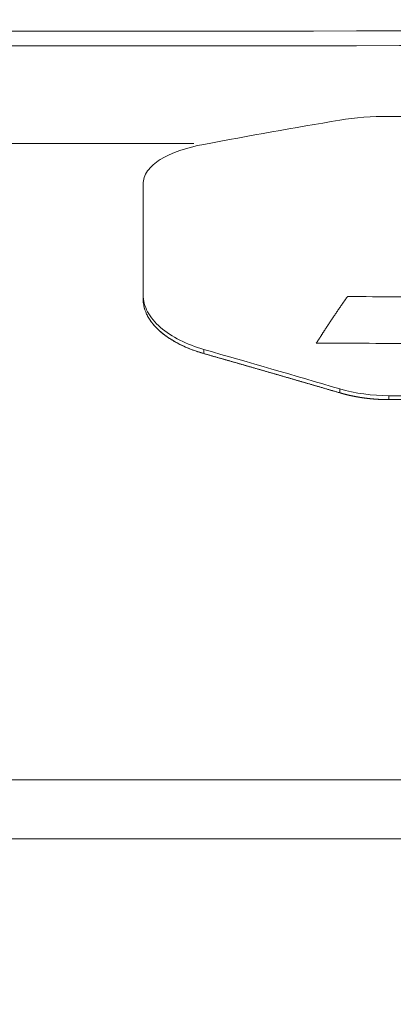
# Model space of a CAD drawing. Header units: millimetres. Extents: x 0 to 594, y 0 to 420.
# Tile 361 of 656: x 278.3 to 281.7, y 351.18 to 360.15. Entities that reach past the tile are written whole.
import ezdxf

# ---------------------------------------------------------------- set-up
doc = ezdxf.new("R2010")
doc.units = ezdxf.units.MM
doc.layers.add('1', color=7, linetype='Continuous', true_color=0xffffff)
doc.styles.add('Arial', font='txt')
doc.dimstyles.get("Standard").update_dxf_attribs({"dimtxt": 0.18, "dimasz": 0.18, "dimexe": 0.18, "dimexo": 0.0625, "dimgap": 0.09, "dimtad": 0, "dimtih": 1, "dimtoh": 1, "dimdec": 4, "dimzin": 0, "dimdsep": 46, "dimtxsty": 'Standard', "dimcen": 0.09, "dimadec": 0, "dimazin": 0, "dimtfac": 1, "dimtdec": 4, "dimtofl": 0, "dimtmove": 0, "dimatfit": 3, "dimfxl": 0, "dimtolj": 1, "dimtzin": 0, "dimarcsym": 0})

# ---------------------------------------------------------------- blocks, each defined once
blk = doc.blocks.new('_U5')
at = {"layer": '1', "color": 18, "lineweight": 18}
for p, q in [((170.9219, 289.963), (170.9219, 380.6252)), ((338.7503, 348.6183), (338.7503, 380.6252)), ((170.9219, 378.6252), (248.7529, 378.6252)), ((338.7503, 378.6252), (260.9193, 378.6252))]:
    blk.add_line(p, q, dxfattribs=at)
at = {"layer": '1', "color": 18}
for points in [[(170.9219, 378.6252), (174.4219, 379.563), (174.4219, 377.6874)], [(338.7503, 378.6252), (335.2503, 377.6874), (335.2503, 379.563)]]:
    blk.add_solid(points, dxfattribs=at)
at = {"layer": '1', "color": 18, "linetype": 'Continuous', "lineweight": 13, "insert": (250.4384, 375.9894), "char_height": 3.5, "attachment_point": 7, "line_spacing_factor": 1.047437, "style": 'Arial'}
blk.add_mtext('\\fArial|b0|i0;\\W1.0000;3.36', dxfattribs=at)
blk = doc.blocks.new('_U6')
at = {"layer": '1', "color": 18, "lineweight": 18}
for p, q in [((135.9242, 328.6865), (135.9242, 388.6144)), ((338.7503, 348.6183), (338.7503, 388.6144)), ((135.9242, 386.6144), (231.2541, 386.6144)), ((338.7503, 386.6144), (243.4204, 386.6144))]:
    blk.add_line(p, q, dxfattribs=at)
at = {"layer": '1', "color": 18}
for points in [[(135.9242, 386.6144), (139.4242, 387.5523), (139.4242, 385.6766)], [(338.7503, 386.6144), (335.2503, 385.6766), (335.2503, 387.5523)]]:
    blk.add_solid(points, dxfattribs=at)
at = {"layer": '1', "color": 18, "linetype": 'Continuous', "lineweight": 13, "insert": (232.9396, 383.9787), "char_height": 3.5, "attachment_point": 7, "line_spacing_factor": 1.047437, "style": 'Arial'}
blk.add_mtext('\\fArial|b0|i0;\\W1.0000;4.06', dxfattribs=at)

msp = doc.modelspace()

# ---------------------------------------------------------------- linework, layer by layer
at = {"layer": '1', "color": 155, "linetype": 'Continuous', "lineweight": 18}
for points, knots in [([(222.7594, 360.0145), (226.9248, 360.0216), (233.1722, 360.022), (241.5054, 360.0207), (247.7566, 360.0219), (254.0083, 360.0264), (262.344, 360.033), (276.9315, 360.0439), (293.6028, 360.0555), (308.1902, 360.0662), (315.4841, 360.0715), (319.1305, 360.0742), (321.2149, 360.0757), (322.2567, 360.0765), (329.5133, 360.0817)], [0, 0, 0, 0, 0.125, 0.1875, 0.25, 0.3125, 0.375, 0.5, 0.75, 0.875, 0.9375, 0.96875, 0.984375, 1, 1, 1, 1]), ([(222.7682, 359.8809), (226.9318, 359.888), (233.1762, 359.8883), (241.5076, 359.8871), (247.7584, 359.8883), (254.0102, 359.8928), (262.3459, 359.8994), (276.9333, 359.9103), (293.6047, 359.9218), (308.192, 359.9326), (315.4861, 359.9379), (319.1323, 359.9406), (321.217, 359.9421), (322.2585, 359.9429), (329.0967, 359.9478)], [0, 0, 0, 0, 0.125, 0.1875, 0.25, 0.3125, 0.375, 0.5, 0.75, 0.875, 0.9375, 0.96875, 0.984375, 1, 1, 1, 1]), ([(222.7697, 358.9911), (226.9326, 358.9981), (233.1762, 358.9985), (241.5076, 358.9973), (247.7588, 358.9985), (254.0109, 359.0029), (262.3466, 359.0096), (270.9698, 359.016), (277.5092, 359.0207), (279.8807, 359.0224)], [0, 0, 0, 0, 0.218866, 0.328299, 0.437733, 0.547166, 0.656599, 0.875465, 1, 1, 1, 1]), ([(279.4201, 358.6529), (279.4201, 358.6942), (279.434, 358.7347), (279.4874, 358.8102), (279.5268, 358.8452), (279.6758, 358.9386), (279.816, 358.9854), (279.9728, 359.0149)], [0, 0, 0, 0, 0.25, 0.25, 0.5, 0.5, 1, 1, 1, 1]), ([(279.4202, 357.6047), (279.4202, 357.6386), (279.4202, 357.7062), (279.4202, 357.8053), (279.4202, 357.9026), (279.4202, 357.9979), (279.4202, 358.0912), (279.4202, 358.1826), (279.4202, 358.272), (279.4202, 358.3594), (279.4202, 358.4448), (279.4201, 358.5282), (279.4201, 358.5821), (279.4201, 358.609)], [0, 0, 0, 0, 0.090909, 0.181817, 0.272726, 0.363635, 0.454543, 0.545452, 0.636362, 0.727271, 0.818181, 0.909091, 1, 1, 1, 1]), ([(279.973, 357.147), (279.8182, 357.1913), (279.678, 357.2607), (279.528, 357.3918), (279.4882, 357.4399), (279.4343, 357.5404), (279.4203, 357.5929), (279.4203, 357.6444)], [0, 0, 0, 0, 0.5, 0.5, 0.75, 0.75, 1, 1, 1, 1]), ([(279.973, 357.1094), (279.9474, 357.1172), (279.8962, 357.1327), (279.8233, 357.1609), (279.765, 357.1877), (279.72, 357.2115), (279.6866, 357.2308), (279.6547, 357.2511), (279.6244, 357.2723), (279.5957, 357.2943), (279.569, 357.3173), (279.5441, 357.341), (279.5212, 357.3654), (279.5005, 357.3904), (279.4819, 357.4161), (279.4657, 357.4422), (279.4518, 357.4688), (279.4404, 357.4957), (279.4314, 357.5229), (279.425, 357.5502), (279.421, 357.5775), (279.4205, 357.5957), (279.4202, 357.6047)], [0, 0, 0, 0, 0.083386, 0.166722, 0.250034, 0.294163, 0.338293, 0.382414, 0.426519, 0.470611, 0.5147, 0.558791, 0.602882, 0.646971, 0.691061, 0.735165, 0.779299, 0.82346, 0.867629, 0.911787, 0.955916, 1, 1, 1, 1]), ([(281.209, 356.7524), (281.1059, 356.7825), (280.8996, 356.8428), (280.5905, 356.9324), (280.2816, 357.0214), (280.0759, 357.0801), (279.973, 357.1094)], [0, 0, 0, 0, 0.25, 0.5, 0.75, 1, 1, 1, 1]), ([(281.6562, 356.6904), (281.6392, 356.6905), (281.6052, 356.6908), (281.5543, 356.6932), (281.5036, 356.697), (281.4531, 356.7024), (281.4031, 356.7093), (281.3535, 356.7177), (281.3046, 356.7277), (281.2563, 356.7391), (281.2248, 356.748), (281.209, 356.7524)], [0, 0, 0, 0, 0.111125, 0.222272, 0.333423, 0.444563, 0.555682, 0.666775, 0.777848, 0.888915, 1, 1, 1, 1]), ([(215.2083, 353.2297), (215.7619, 353.2297), (216.3154, 353.2297), (217.4248, 353.2297), (217.9806, 353.2297), (219.648, 353.2297), (221.3155, 353.2297), (222.9829, 353.2297), (224.0945, 353.2297), (224.6503, 353.2297), (226.3178, 353.2297), (227.4294, 353.2297), (229.6527, 353.2297), (230.7644, 353.2297), (234.0993, 353.2297), (236.3226, 353.2297), (240.7693, 353.2297), (242.9927, 353.2297), (247.4394, 353.2297), (249.6627, 353.2297), (254.1094, 353.2297), (256.3328, 353.2297), (260.7795, 353.2297), (263.0029, 353.2297), (267.4496, 353.2297), (269.6729, 353.2297), (274.1196, 353.2297), (276.343, 353.2297), (280.7897, 353.2297), (283.0131, 353.2297), (287.4598, 353.2297), (289.6832, 353.2297), (294.1299, 353.2297), (296.3532, 353.2297), (303.0233, 353.2297), (307.47, 353.2297), (316.3634, 353.2297), (320.8102, 353.2297), (325.2569, 353.2297)], [0, 0, 0, 0, 0.015092, 0.015092, 0.030244, 0.030244, 0.060549, 0.075702, 0.075702, 0.090854, 0.090854, 0.121159, 0.121159, 0.151464, 0.151464, 0.212073, 0.212073, 0.272683, 0.272683, 0.333293, 0.333293, 0.393903, 0.393903, 0.454512, 0.454512, 0.515122, 0.515122, 0.575732, 0.575732, 0.636342, 0.636342, 0.696951, 0.696951, 0.757561, 0.757561, 0.878781, 0.878781, 1, 1, 1, 1]), ([(325.2569, 353.2297), (320.8102, 353.2297), (316.3634, 353.2297), (307.47, 353.2297), (303.0233, 353.2297), (296.3532, 353.2297), (294.1299, 353.2297), (289.6832, 353.2297), (287.4598, 353.2297), (283.0131, 353.2297), (280.7897, 353.2297), (276.343, 353.2297), (274.1196, 353.2297), (269.6729, 353.2297), (267.4496, 353.2297), (263.0029, 353.2297), (260.7795, 353.2297), (256.3328, 353.2297), (254.1094, 353.2297), (249.6627, 353.2297), (247.4394, 353.2297), (242.9927, 353.2297), (240.7693, 353.2297), (236.3226, 353.2297), (234.0993, 353.2297), (230.7644, 353.2297), (229.6527, 353.2297), (227.4294, 353.2297), (226.3178, 353.2297), (224.6503, 353.2297), (224.0945, 353.2297), (222.9829, 353.2297), (221.3155, 353.2297), (219.648, 353.2297), (217.9806, 353.2297), (217.4248, 353.2297), (216.3154, 353.2297), (215.7619, 353.2297), (215.2083, 353.2297)], [0, 0, 0, 0, 0.121219, 0.121219, 0.242439, 0.242439, 0.303049, 0.303049, 0.363658, 0.363658, 0.424268, 0.424268, 0.484878, 0.484878, 0.545488, 0.545488, 0.606097, 0.606097, 0.666707, 0.666707, 0.727317, 0.727317, 0.787927, 0.787927, 0.848536, 0.848536, 0.878841, 0.878841, 0.909146, 0.909146, 0.924298, 0.924298, 0.939451, 0.969756, 0.969756, 0.984908, 0.984908, 1, 1, 1, 1]), ([(298.5211, 352.691), (295.2262, 352.691), (291.9313, 352.691), (285.3415, 352.691), (282.0466, 352.691), (275.4568, 352.6909), (272.1619, 352.6909), (267.2195, 352.6909), (265.572, 352.6909), (262.2771, 352.6909), (260.6297, 352.6908), (257.3348, 352.6908), (255.6873, 352.6908), (253.2162, 352.6908), (252.3924, 352.6908), (250.745, 352.6908), (249.9213, 352.6907), (248.6857, 352.6907), (248.2738, 352.6907), (247.4501, 352.6907), (247.0382, 352.6907), (245.8026, 352.6907), (244.9789, 352.6907), (242.5077, 352.6907), (240.8603, 352.6907), (238.3891, 352.6907), (237.5654, 352.6907), (235.9179, 352.6907), (234.2705, 352.6907), (232.623, 352.6907), (230.9756, 352.6907), (230.1519, 352.6907), (227.6807, 352.6908), (226.0333, 352.6908), (222.7385, 352.6908), (221.0911, 352.6907), (219.4437, 352.6906)], [0, 0, 0, 0, 0.125, 0.125, 0.25, 0.25, 0.375, 0.375, 0.4375, 0.4375, 0.5, 0.5, 0.5625, 0.5625, 0.59375, 0.59375, 0.625, 0.625, 0.640625, 0.640625, 0.65625, 0.65625, 0.6875, 0.6875, 0.75, 0.75, 0.78125, 0.78125, 0.8125, 0.84375, 0.84375, 0.875, 0.875, 0.9375, 0.9375, 1, 1, 1, 1])]:
    msp.add_open_spline(points, degree=3, knots=knots, dxfattribs=at)
for points, degree in [([(279.9728, 359.0149), (280.3845, 359.0923), (280.7965, 359.1656), (281.2088, 359.2347)], 3), ([(281.2088, 359.2347), (281.349, 359.2581), (281.5026, 359.2697), (281.656, 359.2697)], 3), ([(281.656, 359.2697), (281.7933, 359.2697), (281.9307, 359.2698), (282.068, 359.2698)], 3), ([(279.4201, 358.6529), (279.4201, 358.609)], 1), ([(279.4203, 357.6444), (279.4203, 358.02), (279.4202, 358.3576), (279.4201, 358.6529)], 3), ([(281.2091, 356.7885), (280.7964, 356.9098), (280.3844, 357.0294), (279.973, 357.147)], 3), ([(281.6563, 356.7262), (281.5033, 356.7263), (281.35, 356.747), (281.2091, 356.7885)], 3), ([(282.0682, 356.726), (281.9309, 356.7261), (281.7936, 356.7261), (281.6563, 356.7262)], 3), ([(282.0682, 356.6902), (281.9309, 356.6903), (281.7935, 356.6903), (281.6562, 356.6904)], 3)]:
    msp.add_open_spline(points, degree=degree, dxfattribs=at)
at = {"layer": '1', "color": 155, "linetype": 'Continuous', "lineweight": 13}
for points, degree in [([(279.4203, 357.6444), (279.4202, 357.6047)], 1), ([(281.2785, 357.6282), (281.5816, 357.6278), (282.1878, 357.6271), (283.0972, 357.626), (283.7035, 357.6252), (284.0066, 357.6249)], 3), ([(283.8885, 357.1995), (283.7278, 357.1997), (283.4064, 357.2002), (282.9242, 357.2009), (282.4421, 357.2017), (281.96, 357.2024), (281.4779, 357.2031), (281.1564, 357.2036), (280.9957, 357.2038)], 3), ([(279.973, 357.147), (279.973, 357.1094)], 1), ([(281.2091, 356.7885), (281.209, 356.7524)], 1), ([(281.6563, 356.7262), (281.6562, 356.6904)], 1), ([(281.6562, 356.6904), (281.7935, 356.6903), (281.9309, 356.6903), (282.0682, 356.6902)], 3)]:
    msp.add_open_spline(points, degree=degree, dxfattribs=at)
for points, knots in [([(280.9957, 357.2038), (280.9973, 357.2064), (281.0005, 357.2114), (281.0053, 357.219), (281.0101, 357.2266), (281.0149, 357.2341), (281.0197, 357.2417), (281.0245, 357.2492), (281.0293, 357.2568), (281.0341, 357.2643), (281.0389, 357.2718), (281.0437, 357.2793), (281.0485, 357.2868), (281.0533, 357.2943), (281.0581, 357.3017), (281.063, 357.3092), (281.0678, 357.3167), (281.0726, 357.3241), (281.0775, 357.3316), (281.0823, 357.339), (281.0871, 357.3464), (281.092, 357.3538), (281.0968, 357.3612), (281.1017, 357.3686), (281.1065, 357.376), (281.1114, 357.3833), (281.1162, 357.3907), (281.1211, 357.3981), (281.126, 357.4054), (281.1308, 357.4127), (281.1357, 357.42), (281.1406, 357.4274), (281.1455, 357.4347), (281.1504, 357.442), (281.1552, 357.4492), (281.1601, 357.4565), (281.165, 357.4638), (281.1699, 357.471), (281.1748, 357.4783), (281.1797, 357.4855), (281.1846, 357.4927), (281.1895, 357.5), (281.1945, 357.5072), (281.1994, 357.5144), (281.2043, 357.5216), (281.2092, 357.5287), (281.2141, 357.5359), (281.2191, 357.5431), (281.224, 357.5502), (281.2289, 357.5574), (281.2339, 357.5645), (281.2388, 357.5716), (281.2438, 357.5787), (281.2487, 357.5858), (281.2537, 357.5929), (281.2586, 357.6), (281.2636, 357.6071), (281.2685, 357.6141), (281.2735, 357.6212), (281.2768, 357.6259), (281.2785, 357.6282)], [0, 0, 0, 0, 0.017241, 0.034483, 0.051724, 0.068966, 0.086207, 0.103448, 0.12069, 0.137931, 0.155172, 0.172414, 0.189655, 0.206896, 0.224138, 0.241379, 0.258621, 0.275862, 0.293103, 0.310345, 0.327586, 0.344827, 0.362069, 0.37931, 0.396552, 0.413793, 0.431034, 0.448276, 0.465517, 0.482758, 0.5, 0.517241, 0.534483, 0.551724, 0.568965, 0.586207, 0.603448, 0.62069, 0.637931, 0.655172, 0.672414, 0.689655, 0.706896, 0.724138, 0.741379, 0.758621, 0.775862, 0.793103, 0.810345, 0.827586, 0.844828, 0.862069, 0.87931, 0.896552, 0.913793, 0.931034, 0.948276, 0.965517, 0.982759, 1, 1, 1, 1]), ([(279.4202, 357.6047), (279.4202, 357.5791), (279.4237, 357.5532), (279.4375, 357.5017), (279.4477, 357.4761), (279.4747, 357.4261), (279.4914, 357.4016), (279.5305, 357.3543), (279.553, 357.3314), (279.628, 357.2661), (279.6881, 357.2269), (279.7883, 357.1765), (279.8586, 357.1456), (279.9342, 357.1205), (279.973, 357.1094)], [0, 0, 0, 0, 0.125, 0.125, 0.25, 0.25, 0.375, 0.375, 0.5, 0.5, 0.75, 0.75, 0.875, 1, 1, 1, 1]), ([(279.973, 357.1094), (279.982, 357.1069), (279.9998, 357.1018), (280.0267, 357.0941), (280.0535, 357.0865), (280.0803, 357.0788), (280.1072, 357.0712), (280.134, 357.0635), (280.1608, 357.0558), (280.1877, 357.0481), (280.2145, 357.0405), (280.2414, 357.0328), (280.2682, 357.0251), (280.2951, 357.0174), (280.3219, 357.0097), (280.3488, 357.0019), (280.3756, 356.9942), (280.4025, 356.9865), (280.4293, 356.9788), (280.4562, 356.971), (280.4831, 356.9633), (280.5099, 356.9556), (280.5368, 356.9478), (280.5637, 356.94), (280.5905, 356.9323), (280.6174, 356.9245), (280.6443, 356.9168), (280.6711, 356.909), (280.698, 356.9012), (280.7249, 356.8934), (280.7518, 356.8856), (280.7787, 356.8778), (280.8055, 356.87), (280.8324, 356.8622), (280.8593, 356.8544), (280.8862, 356.8466), (280.9131, 356.8388), (280.94, 356.8309), (280.9669, 356.8231), (280.9938, 356.8153), (281.0207, 356.8074), (281.0476, 356.7996), (281.0745, 356.7917), (281.1014, 356.7839), (281.1283, 356.776), (281.1552, 356.7681), (281.1821, 356.7603), (281.2, 356.755), (281.209, 356.7524)], [0, 0, 0, 0, 0.021739, 0.043478, 0.065217, 0.086957, 0.108696, 0.130435, 0.152174, 0.173913, 0.195652, 0.217391, 0.23913, 0.26087, 0.282609, 0.304348, 0.326087, 0.347826, 0.369565, 0.391304, 0.413044, 0.434783, 0.456522, 0.478261, 0.5, 0.521739, 0.543478, 0.565218, 0.586957, 0.608696, 0.630435, 0.652174, 0.673913, 0.695652, 0.717391, 0.739131, 0.76087, 0.782609, 0.804348, 0.826087, 0.847826, 0.869565, 0.891304, 0.913043, 0.934783, 0.956522, 0.978261, 1, 1, 1, 1]), ([(281.209, 356.7524), (281.2102, 356.752), (281.2126, 356.7514), (281.2161, 356.7503), (281.2197, 356.7493), (281.2233, 356.7483), (281.2269, 356.7473), (281.2304, 356.7463), (281.234, 356.7453), (281.2376, 356.7443), (281.2412, 356.7434), (281.2448, 356.7424), (281.2484, 356.7415), (281.252, 356.7405), (281.2556, 356.7396), (281.2593, 356.7387), (281.2629, 356.7378), (281.2665, 356.7369), (281.2701, 356.736), (281.2738, 356.7351), (281.2774, 356.7342), (281.2811, 356.7333), (281.2847, 356.7325), (281.2884, 356.7316), (281.292, 356.7308), (281.2957, 356.7299), (281.2994, 356.7291), (281.303, 356.7283), (281.3067, 356.7275), (281.3104, 356.7267), (281.3141, 356.7259), (281.3178, 356.7251), (281.3215, 356.7243), (281.3252, 356.7236), (281.3289, 356.7228), (281.3326, 356.7221), (281.3363, 356.7213), (281.34, 356.7206), (281.3437, 356.7199), (281.3474, 356.7191), (281.3511, 356.7184), (281.3548, 356.7177), (281.3586, 356.7171), (281.3623, 356.7164), (281.366, 356.7157), (281.3698, 356.715), (281.3735, 356.7144), (281.3773, 356.7138), (281.381, 356.7131), (281.3848, 356.7125), (281.3885, 356.7119), (281.3923, 356.7113), (281.396, 356.7107), (281.3998, 356.7101), (281.4036, 356.7095), (281.4073, 356.7089), (281.4111, 356.7084), (281.4149, 356.7078), (281.4187, 356.7072), (281.4224, 356.7067), (281.4262, 356.7062), (281.43, 356.7057), (281.4338, 356.7051), (281.4376, 356.7046), (281.4414, 356.7041), (281.4452, 356.7037), (281.449, 356.7032), (281.4528, 356.7027), (281.4566, 356.7023), (281.4604, 356.7018), (281.4642, 356.7014), (281.468, 356.7009), (281.4718, 356.7005), (281.4756, 356.7001), (281.4794, 356.6997), (281.4832, 356.6993), (281.487, 356.6989), (281.4909, 356.6985), (281.4947, 356.6981), (281.4985, 356.6978), (281.5023, 356.6974), (281.5062, 356.6971), (281.51, 356.6967), (281.5138, 356.6964), (281.5176, 356.6961), (281.5215, 356.6958), (281.5253, 356.6955), (281.5292, 356.6952), (281.533, 356.6949), (281.5368, 356.6946), (281.5407, 356.6943), (281.5445, 356.6941), (281.5483, 356.6938), (281.5522, 356.6936), (281.556, 356.6934), (281.5599, 356.6931), (281.5637, 356.6929), (281.5676, 356.6927), (281.5714, 356.6925), (281.5753, 356.6923), (281.5791, 356.6921), (281.583, 356.692), (281.5868, 356.6918), (281.5907, 356.6917), (281.5945, 356.6915), (281.5984, 356.6914), (281.6022, 356.6912), (281.6061, 356.6911), (281.6099, 356.691), (281.6138, 356.6909), (281.6177, 356.6908), (281.6215, 356.6907), (281.6254, 356.6907), (281.6292, 356.6906), (281.6331, 356.6905), (281.6369, 356.6905), (281.6408, 356.6904), (281.6446, 356.6904), (281.6485, 356.6904), (281.6524, 356.6904), (281.6549, 356.6904), (281.6562, 356.6904)], [0, 0, 0, 0, 0.008403, 0.016805, 0.025208, 0.03361, 0.042012, 0.050413, 0.058815, 0.067216, 0.075617, 0.084018, 0.092418, 0.100819, 0.109219, 0.11762, 0.12602, 0.13442, 0.14282, 0.15122, 0.15962, 0.16802, 0.17642, 0.18482, 0.19322, 0.20162, 0.21002, 0.21842, 0.22682, 0.23522, 0.243621, 0.252021, 0.260421, 0.268821, 0.277222, 0.285622, 0.294023, 0.302424, 0.310824, 0.319225, 0.327626, 0.336027, 0.344429, 0.35283, 0.361232, 0.369633, 0.378035, 0.386437, 0.394839, 0.403241, 0.411643, 0.420046, 0.428449, 0.436851, 0.445254, 0.453657, 0.46206, 0.470464, 0.478867, 0.487271, 0.495675, 0.504079, 0.512483, 0.520887, 0.529291, 0.537696, 0.5461, 0.554505, 0.56291, 0.571315, 0.57972, 0.588125, 0.59653, 0.604936, 0.613341, 0.621747, 0.630152, 0.638558, 0.646964, 0.65537, 0.663776, 0.672182, 0.680588, 0.688995, 0.697401, 0.705807, 0.714214, 0.72262, 0.731027, 0.739433, 0.747839, 0.756246, 0.764652, 0.773059, 0.781465, 0.789872, 0.798278, 0.806684, 0.815091, 0.823497, 0.831903, 0.840309, 0.848715, 0.857121, 0.865527, 0.873933, 0.882338, 0.890744, 0.899149, 0.907554, 0.91596, 0.924364, 0.932769, 0.941174, 0.949578, 0.957982, 0.966386, 0.97479, 0.983194, 0.991597, 1, 1, 1, 1])]:
    msp.add_open_spline(points, degree=3, knots=knots, dxfattribs=at)

# ---------------------------------------------------------------- dimensions: what is measured, and where the dimension line sits
at = {"layer": '1', "color": 18, "linetype": 'Continuous', "lineweight": 13}
for base, p2, picture, middle in [((135.9242, 386.6144), (135.9242, 328.6865), '_U6', (237.3372, 386.6144)), ((170.9219, 378.6252), (170.9219, 289.963), '_U5', (254.8361, 378.6252))]:
    dim = msp.add_linear_dim(base=base, p1=(338.7503, 348.6183), p2=p2, dimstyle='Standard', override={"dimtxt": 3.5, "dimasz": 3.5, "dimexe": 2, "dimexo": 0, "dimgap": 1.5, "dimtih": 1, "dimtoh": 1, "dimdec": 2, "dimlfac": 0.02, "dimdsep": 46, "dimlunit": 2, "dimtxsty": 'Arial', "dimsah": 1, "dimse1": 0, "dimse2": 0, "dimsd1": 0, "dimsd2": 0, "dimclrd": 18, "dimclre": 18, "dimclrt": 18, "dimtol": 0, "dimtm": -0.1, "dimtfac": 1, "dimtdec": 2, "dimtofl": 1, "dimtmove": 0, "dimlwd": 18, "dimlwe": 18}, dxfattribs=at)
    dim.commit()
    dim.dimension.update_dxf_attribs({"geometry": picture, "text_midpoint": middle, "dimtype": 160})

doc.saveas('drawing.dxf')
